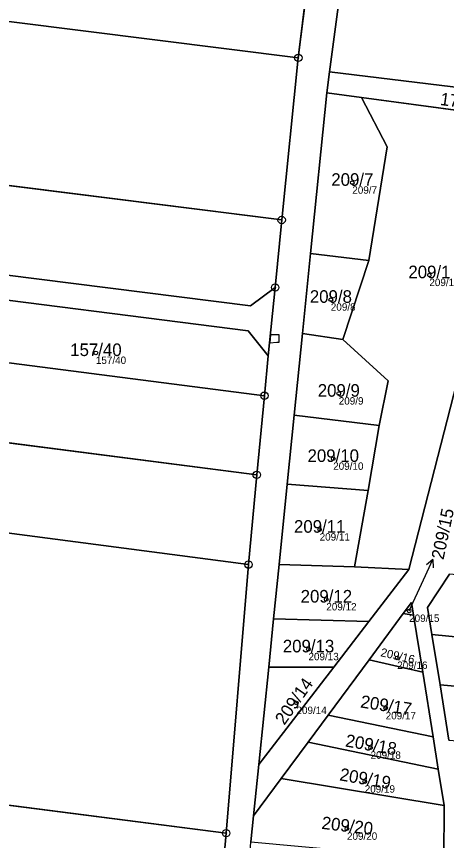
# Model space of a CAD drawing. Extents: x -603967 to -594699, y -1179315 to -1165625.
# Drawn here: x -597770.9 to -597712.8, y -1172851 to -1172739.7 of the extents above; entities that cross this region are included whole.
import ezdxf

# ---------------------------------------------------------------- set-up
doc = ezdxf.new("R2010")
doc.units = 0
for name, color, linetype in [('Definiční body', 7, 'Continuous'), ('Hranice parcel', 7, 'Continuous'), ('Parcelní čísla', 7, 'Continuous'), ('Polygon parcely', 7, 'Continuous'), ('Pop  PČ popisy', 7, 'Continuous'), ('Věcná břemena k části', 7, 'Continuous'), ('Značky bodu BP', 7, 'Continuous')]:
    doc.layers.add(name, color=color, linetype=linetype)

msp = doc.modelspace()

# ---------------------------------------------------------------- linework, layer by layer
at = {"layer": 'Definiční body'}
for centre in [(-597725.52, -1172762.15994), (-597715.11, -1172774.63994), (-597728.42, -1172777.95994), (-597760.16, -1172785.14994), (-597727.35, -1172790.63994), (-597728.1, -1172799.44994), (-597729.93, -1172809.00994), (-597729.03, -1172818.43994), (-597717.84, -1172819.98994), (-597731.44, -1172825.16994), (-597719.45, -1172826.33994), (-597733.06, -1172832.42994), (-597721.01, -1172833.14994), (-597723.05, -1172838.47994), (-597723.84, -1172843.04994), (-597726.24, -1172849.41994)]:
    msp.add_circle(centre, 0.25, dxfattribs=at)
at = {"layer": 'Hranice parcel'}
for p, q in [((-597728.58, -1172747.18), (-597714.23, -1172639.54)), ((-597731.69, -1172736.18), (-597732.81, -1172745.3)), ((-597732.81, -1172745.3), (-597735.06, -1172767.2)), ((-597728.95, -1172750.04), (-597728.58, -1172747.18)), ((-597728.58, -1172747.18), (-597693.44, -1172751.45)), ((-597731.15, -1172771.72), (-597728.95, -1172750.04)), ((-597728.95, -1172750.04), (-597724.29, -1172750.65)), ((-597695.17, -1172754.55), (-597724.29, -1172750.65)), ((-597839.1, -1172754.07), (-597735.06, -1172767.2)), ((-597735.06, -1172767.2), (-597735.93, -1172776.31)), ((-597732.25, -1172782.53), (-597731.15, -1172771.72)), ((-597731.15, -1172771.72), (-597723.27, -1172772.69)), ((-597723.27, -1172772.69), (-597726.81, -1172783.33)), ((-597735.93, -1172776.31), (-597736.87, -1172785.56)), ((-597733.36, -1172793.55), (-597732.25, -1172782.53)), ((-597732.25, -1172782.53), (-597726.81, -1172783.33)), ((-597784.16, -1172784.91), (-597737.39, -1172790.93)), ((-597736.87, -1172785.56), (-597737.39, -1172790.93)), ((-597845.1, -1172787.86), (-597738.43, -1172801.61)), ((-597737.39, -1172790.93), (-597738.43, -1172801.61)), ((-597734.31, -1172802.89), (-597733.36, -1172793.55)), ((-597733.36, -1172793.55), (-597721.87, -1172794.94)), ((-597721.87, -1172794.94), (-597723.38, -1172803.75)), ((-597846.13, -1172799.76), (-597739.54, -1172813.74)), ((-597738.43, -1172801.61), (-597739.54, -1172813.74)), ((-597735.41, -1172813.71), (-597734.31, -1172802.89)), ((-597734.31, -1172802.89), (-597723.38, -1172803.75)), ((-597723.38, -1172803.75), (-597725.2, -1172814.05)), ((-597739.54, -1172813.74), (-597742.55, -1172850.01)), ((-597736.15, -1172821.05), (-597735.41, -1172813.71)), ((-597735.41, -1172813.71), (-597725.2, -1172814.05)), ((-597725.2, -1172814.05), (-597717.86, -1172814.38)), ((-597723.28, -1172821.43), (-597717.86, -1172814.38)), ((-597718.63, -1172820.33), (-597723.24, -1172826.58)), ((-597718.63, -1172820.33), (-597717.25, -1172820.56)), ((-597716.01, -1172828.27), (-597717.25, -1172820.56)), ((-597736.81, -1172827.58), (-597736.15, -1172821.05)), ((-597736.15, -1172821.05), (-597723.28, -1172821.43)), ((-597728.01, -1172827.58), (-597723.28, -1172821.43)), ((-597714.76, -1172823.18), (-597713.66, -1172830)), ((-597723.24, -1172826.58), (-597728.79, -1172834.08)), ((-597723.24, -1172826.58), (-597716.01, -1172828.27)), ((-597738.15, -1172840.75), (-597736.81, -1172827.58)), ((-597738.15, -1172840.75), (-597728.01, -1172827.58)), ((-597736.81, -1172827.58), (-597728.01, -1172827.58)), ((-597714.6, -1172837.02), (-597716.01, -1172828.27)), ((-597713.66, -1172830), (-597650.98, -1172835.68)), ((-597713.66, -1172830), (-597712.47, -1172837.43)), ((-597728.79, -1172834.08), (-597731.49, -1172837.73)), ((-597728.79, -1172834.08), (-597714.6, -1172837.02)), ((-597849.29, -1172836.27), (-597742.55, -1172850.01)), ((-597713.9, -1172841.37), (-597714.6, -1172837.02)), ((-597731.49, -1172837.73), (-597735.11, -1172842.62)), ((-597731.49, -1172837.73), (-597713.9, -1172841.37)), ((-597738.85, -1172847.67), (-597738.15, -1172840.75)), ((-597713.11, -1172846.28), (-597713.9, -1172841.37)), ((-597735.11, -1172842.62), (-597738.85, -1172847.67)), ((-597735.11, -1172842.62), (-597713.11, -1172846.28)), ((-597713.14, -1172853.56), (-597713.11, -1172846.28)), ((-597739.21, -1172851.18), (-597738.85, -1172847.67)), ((-597742.55, -1172850.01), (-597743.58, -1172861.7))]:
    msp.add_line(p, q, dxfattribs=at)
for points in [[(-597839.1, -1172754.07), (-597829.7, -1172733.08), (-597732.81, -1172745.3)], [(-597724.29, -1172750.65), (-597720.82, -1172757.34), (-597723.27, -1172772.69)], [(-597717.86, -1172814.38), (-597708.8, -1172778.96), (-597695.17, -1172754.55)], [(-597844.25, -1172765.56), (-597739.27, -1172778.81), (-597735.93, -1172776.31)], [(-597736.87, -1172785.56), (-597739.6, -1172782.16), (-597783.44, -1172776.6)], [(-597726.81, -1172783.33), (-597720.69, -1172788.92), (-597721.87, -1172794.94)], [(-597712.38, -1172815.02), (-597715.35, -1172819.54), (-597714.76, -1172823.18)], [(-597717.25, -1172820.56), (-597717.53, -1172818.85), (-597718.63, -1172820.33)], [(-597714.76, -1172823.18), (-597670.54, -1172827.48), (-597652.57, -1172829.97)]]:
    msp.add_lwpolyline(points, dxfattribs=at)
at = {"layer": 'Polygon parcely'}
for points in [[(-597744.13, -1172910.79), (-597742.77, -1172895.07), (-597741.36, -1172878.83), (-597740.13, -1172864.62), (-597740.02, -1172863.35), (-597739.21, -1172851.18), (-597738.85, -1172847.67), (-597738.15, -1172840.75), (-597736.81, -1172827.58), (-597736.15, -1172821.05), (-597735.41, -1172813.71), (-597734.31, -1172802.89), (-597733.36, -1172793.55), (-597732.25, -1172782.53), (-597731.15, -1172771.72), (-597728.95, -1172750.04), (-597728.58, -1172747.18), (-597714.23, -1172639.54)], [(-597975.18, -1172726.86), (-597940.2, -1172742.72), (-597908.77, -1172756.96), (-597897.64, -1172762), (-597869.33, -1172765.63), (-597846.45, -1172768.56), (-597843.47, -1172768.94), (-597783.44, -1172776.6), (-597739.6, -1172782.16), (-597736.87, -1172785.56), (-597735.93, -1172776.31), (-597739.27, -1172778.81), (-597844.25, -1172765.56), (-597870.03, -1172762.31), (-597895.46, -1172759.1), (-597897.29, -1172758.87), (-597909.86, -1172753.17), (-597933.27, -1172742.56), (-597940.39, -1172739.33)], [(-597731.69, -1172736.18), (-597732.81, -1172745.3), (-597735.06, -1172767.2), (-597735.93, -1172776.31), (-597736.87, -1172785.56), (-597737.39, -1172790.93), (-597738.43, -1172801.61), (-597739.54, -1172813.74), (-597742.55, -1172850.01), (-597743.58, -1172861.7), (-597744.45, -1172872.72), (-597746.13, -1172890.88), (-597747.5, -1172906.9), (-597749.15, -1172926.7)], [(-597708.8, -1172778.96), (-597717.86, -1172814.38), (-597723.28, -1172821.43), (-597728.01, -1172827.58), (-597738.15, -1172840.75), (-597738.85, -1172847.67), (-597735.11, -1172842.62), (-597731.49, -1172837.73), (-597728.79, -1172834.08), (-597723.24, -1172826.58), (-597718.63, -1172820.33), (-597717.53, -1172818.85), (-597717.25, -1172820.56), (-597716.01, -1172828.27), (-597714.6, -1172837.02), (-597713.9, -1172841.37), (-597713.11, -1172846.28), (-597713.14, -1172853.56)], [(-597712.47, -1172837.43), (-597713.66, -1172830), (-597714.76, -1172823.18), (-597715.35, -1172819.54), (-597712.38, -1172815.02)]]:
    msp.add_lwpolyline(points, dxfattribs=at)
for points in [[(-597693.44, -1172751.45), (-597692.08, -1172749.02), (-597706.16, -1172639.79), (-597714.23, -1172639.54), (-597728.58, -1172747.18)], [(-597839.1, -1172754.07), (-597829.7, -1172733.08), (-597732.81, -1172745.3), (-597731.69, -1172736.18), (-597851.38, -1172721.08), (-597870.03, -1172762.31), (-597844.25, -1172765.56)], [(-597839.1, -1172754.07), (-597735.06, -1172767.2), (-597732.81, -1172745.3), (-597829.7, -1172733.08)], [(-597695.17, -1172754.55), (-597693.44, -1172751.45), (-597728.58, -1172747.18), (-597728.95, -1172750.04), (-597724.29, -1172750.65)], [(-597723.27, -1172772.69), (-597720.82, -1172757.34), (-597724.29, -1172750.65), (-597728.95, -1172750.04), (-597731.15, -1172771.72)], [(-597723.38, -1172803.75), (-597725.2, -1172814.05), (-597717.86, -1172814.38), (-597708.8, -1172778.96), (-597695.17, -1172754.55), (-597724.29, -1172750.65), (-597720.82, -1172757.34), (-597723.27, -1172772.69), (-597726.81, -1172783.33), (-597720.69, -1172788.92), (-597721.87, -1172794.94)], [(-597844.25, -1172765.56), (-597739.27, -1172778.81), (-597735.93, -1172776.31), (-597735.06, -1172767.2), (-597839.1, -1172754.07)], [(-597732.25, -1172782.53), (-597726.81, -1172783.33), (-597723.27, -1172772.69), (-597731.15, -1172771.72)], [(-597738.43, -1172801.61), (-597737.39, -1172790.93), (-597784.16, -1172784.91), (-597844.18, -1172777.18), (-597845.1, -1172787.86)], [(-597739.6, -1172782.16), (-597783.44, -1172776.6), (-597784.16, -1172784.91), (-597737.39, -1172790.93), (-597736.87, -1172785.56)], [(-597721.87, -1172794.94), (-597720.69, -1172788.92), (-597726.81, -1172783.33), (-597732.25, -1172782.53), (-597733.36, -1172793.55)], [(-597739.54, -1172813.74), (-597738.43, -1172801.61), (-597845.1, -1172787.86), (-597846.13, -1172799.76)], [(-597723.38, -1172803.75), (-597721.87, -1172794.94), (-597733.36, -1172793.55), (-597734.31, -1172802.89)], [(-597849.29, -1172836.27), (-597742.55, -1172850.01), (-597739.54, -1172813.74), (-597846.13, -1172799.76)], [(-597725.2, -1172814.05), (-597723.38, -1172803.75), (-597734.31, -1172802.89), (-597735.41, -1172813.71)], [(-597717.86, -1172814.38), (-597725.2, -1172814.05), (-597735.41, -1172813.71), (-597736.15, -1172821.05), (-597723.28, -1172821.43)], [(-597714.76, -1172823.18), (-597670.54, -1172827.48), (-597652.57, -1172829.97), (-597649.68, -1172826.73), (-597649.18, -1172823.26), (-597668.98, -1172818.91), (-597712.38, -1172815.02), (-597715.35, -1172819.54)], [(-597717.25, -1172820.56), (-597717.53, -1172818.85), (-597718.63, -1172820.33)], [(-597723.24, -1172826.58), (-597716.01, -1172828.27), (-597717.25, -1172820.56), (-597718.63, -1172820.33)], [(-597728.01, -1172827.58), (-597723.28, -1172821.43), (-597736.15, -1172821.05), (-597736.81, -1172827.58)], [(-597650.98, -1172835.68), (-597650.63, -1172833.28), (-597653.62, -1172831.15), (-597652.57, -1172829.97), (-597670.54, -1172827.48), (-597714.76, -1172823.18), (-597713.66, -1172830)], [(-597714.6, -1172837.02), (-597716.01, -1172828.27), (-597723.24, -1172826.58), (-597728.79, -1172834.08)], [(-597738.15, -1172840.75), (-597728.01, -1172827.58), (-597736.81, -1172827.58)], [(-597712.47, -1172837.43), (-597651.92, -1172842.12), (-597650.98, -1172835.68), (-597713.66, -1172830)], [(-597713.9, -1172841.37), (-597714.6, -1172837.02), (-597728.79, -1172834.08), (-597731.49, -1172837.73)], [(-597743.58, -1172861.7), (-597742.55, -1172850.01), (-597849.29, -1172836.27), (-597850.3, -1172847.95)], [(-597713.11, -1172846.28), (-597713.9, -1172841.37), (-597731.49, -1172837.73), (-597735.11, -1172842.62)], [(-597713.14, -1172853.56), (-597713.11, -1172846.28), (-597735.11, -1172842.62), (-597738.85, -1172847.67), (-597739.21, -1172851.18)]]:
    msp.add_lwpolyline(points, close=True, dxfattribs=at)
at = {"layer": 'Pop  PČ popisy'}
for p, q in [((-597715.89, -1172815.79), (-597714.622, -1172813.07)), ((-597714.622, -1172813.07), (-597715.499, -1172813.766)), ((-597714.622, -1172813.07), (-597714.591, -1172814.189)), ((-597717.84, -1172819.99), (-597715.89, -1172815.79))]:
    msp.add_line(p, q, dxfattribs=at)
at = {"layer": 'Věcná břemena k části'}
msp.add_lwpolyline([(-597736.68, -1172783.78), (-597735.71, -1172783.7), (-597735.41, -1172783.7), (-597735.41, -1172782.7), (-597736.58, -1172782.7)], close=True, dxfattribs=at)
at = {"layer": 'Značky bodu BP'}
for centre, radius in [((-597732.81, -1172745.29988), 0.5), ((-597732.81, -1172745.29988), 0.0303), ((-597735.06, -1172767.19988), 0.5), ((-597735.06, -1172767.19988), 0.0303), ((-597735.93, -1172776.30988), 0.5), ((-597735.93, -1172776.30988), 0.0303), ((-597737.39, -1172790.92988), 0.5), ((-597737.39, -1172790.92988), 0.0303), ((-597738.43, -1172801.60988), 0.5), ((-597738.43, -1172801.60988), 0.0303), ((-597739.54, -1172813.73988), 0.5), ((-597739.54, -1172813.73988), 0.0303), ((-597742.55, -1172850.00988), 0.5), ((-597742.55, -1172850.00988), 0.0303)]:
    msp.add_circle(centre, radius, dxfattribs=at)

# ---------------------------------------------------------------- texts
at = {"layer": 'Definiční body'}
for s, p in [('209/7', (-597725.52, -1172763.649)), ('209/1', (-597715.11, -1172776.129)), ('209/8', (-597728.42, -1172779.449)), ('157/40', (-597760.16, -1172786.639)), ('209/9', (-597727.35, -1172792.129)), ('209/10', (-597728.1, -1172800.939)), ('209/11', (-597729.93, -1172810.499)), ('209/12', (-597729.03, -1172819.929)), ('209/15', (-597717.84, -1172821.479)), ('209/13', (-597731.44, -1172826.659)), ('209/16', (-597719.45, -1172827.829)), ('209/14', (-597733.06, -1172833.919)), ('209/17', (-597721.01, -1172834.639)), ('209/18', (-597723.05, -1172839.969)), ('209/19', (-597723.84, -1172844.539)), ('209/20', (-597726.24, -1172850.909))]:
    msp.add_text(s, height=0.999996, dxfattribs=at).set_placement(p)
at = {"layer": 'Parcelní čísla'}
for s, height, rotation, p in [('177/1', 1.699998, 351.9999972, (-597713.727, -1172751.656)), ('209/15', 1.699998, 78, (-597713.204, -1172813.158)), ('209/16', 1.14, 347, (-597721.779, -1172826.094)), ('209/14', 1.699998, 55, (-597734.7, -1172835.513)), ('209/17', 1.699998, 351, (-597724.5, -1172833.027)), ('209/18', 1.699998, 349.9999972, (-597726.537, -1172838.296)), ('209/19', 1.699998, 349.9999972, (-597727.327, -1172842.866)), ('209/20', 1.699998, 353, (-597729.732, -1172849.419))]:
    msp.add_text(s, height=height, rotation=rotation, dxfattribs=at).set_placement(p)
for s, p in [('209/7', (-597728.356, -1172762.585)), ('209/1', (-597717.946, -1172775.065)), ('209/8', (-597731.256, -1172778.385)), ('157/40', (-597763.626, -1172785.575)), ('209/9', (-597730.186, -1172791.065)), ('209/10', (-597731.566, -1172799.875)), ('209/11', (-597733.396, -1172809.435)), ('209/12', (-597732.496, -1172818.865)), ('209/13', (-597734.906, -1172825.595))]:
    msp.add_text(s, height=1.699998, dxfattribs=at).set_placement(p)

doc.saveas('drawing.dxf')
